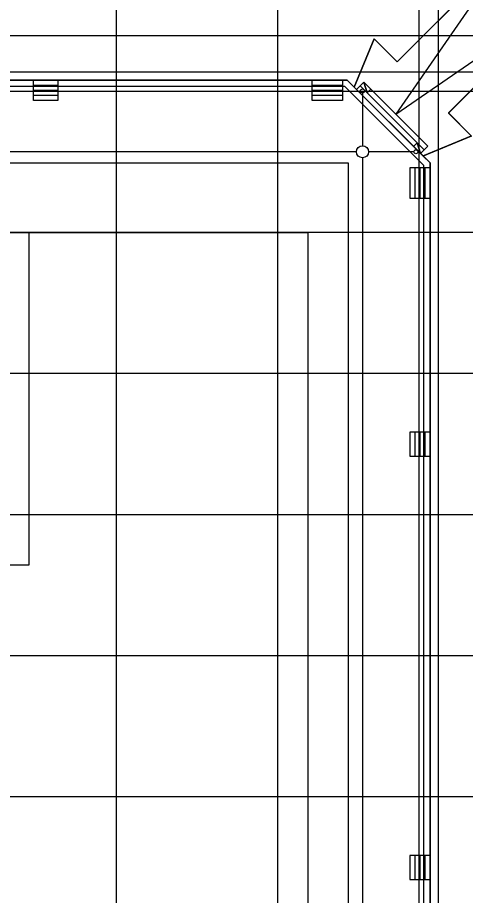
# Model space of a CAD drawing. Extents: x -264222 to -263592, y -1242345 to -1242048.
# Drawn here: x -263832.36 to -263810.16, y -1242144.77 to -1242101.22 of the extents above; entities that cross this region are included whole.
import ezdxf

# ---------------------------------------------------------------- set-up
doc = ezdxf.new("R2010")
doc.units = 0
doc.layers.add('HESCON_OSI_STAVBY_KFA', color=7, linetype='Continuous')
doc.layers.add('KFA_2D_SITUACIA_DSP', color=7, linetype='Continuous')

msp = doc.modelspace()

# ---------------------------------------------------------------- linework, layer by layer
at = {"layer": 'HESCON_OSI_STAVBY_KFA'}
for p, q in [((-263827.468, -1242083.237), (-263827.468, -1242246.707)), ((-263819.468, -1242083.237), (-263819.468, -1242246.707)), ((-263812.468, -1242083.237), (-263812.468, -1242246.707)), ((-263811.518, -1242083.237), (-263811.518, -1242246.707)), ((-263792.653, -1242102.132), (-263911.523, -1242102.132)), ((-263792.653, -1242103.932), (-263911.523, -1242103.932)), ((-263792.653, -1242104.882), (-263911.523, -1242104.882)), ((-263792.653, -1242111.882), (-263911.523, -1242111.882)), ((-263792.653, -1242118.882), (-263917.453, -1242118.882)), ((-263792.653, -1242125.882), (-263909.343, -1242125.882)), ((-263792.653, -1242132.882), (-263917.293, -1242132.882)), ((-263792.653, -1242139.882), (-263909.343, -1242139.882))]:
    msp.add_line(p, q, dxfattribs=at)
at = {"layer": 'KFA_2D_SITUACIA_DSP'}
for p, q in [((-263831.567, -1242105.332), (-263831.567, -1242104.332)), ((-263830.369, -1242104.332), (-263830.369, -1242105.332)), ((-263817.757, -1242105.332), (-263817.757, -1242104.332)), ((-263816.259, -1242104.332), (-263816.259, -1242105.332)), ((-263830.369, -1242104.582), (-263831.567, -1242104.582)), ((-263816.259, -1242104.582), (-263817.757, -1242104.582)), ((-263815.567, -1242104.787), (-263815.383, -1242104.604)), ((-263815.567, -1242104.787), (-263812.385, -1242107.97)), ((-263815.385, -1242104.605), (-263815.201, -1242104.421)), ((-263812.202, -1242107.786), (-263815.383, -1242104.604)), ((-263812.019, -1242107.603), (-263815.201, -1242104.421)), ((-263815.03, -1242104.957), (-263815.201, -1242104.421)), ((-263815.031, -1242104.959), (-263814.847, -1242104.775)), ((-263830.369, -1242104.832), (-263831.567, -1242104.832)), ((-263830.369, -1242105.082), (-263831.567, -1242105.082)), ((-263816.259, -1242104.832), (-263817.757, -1242104.832)), ((-263816.259, -1242105.082), (-263817.757, -1242105.082)), ((-263815.263, -1242104.962), (-263815.263, -1242107.577)), ((-263830.369, -1242105.332), (-263831.567, -1242105.332)), ((-263816.259, -1242105.332), (-263817.757, -1242105.332)), ((-263812.739, -1242107.616), (-263812.555, -1242107.432)), ((-263812.385, -1242107.97), (-263812.555, -1242107.432)), ((-263812.385, -1242107.97), (-263812.202, -1242107.786)), ((-263812.203, -1242107.787), (-263812.019, -1242107.603)), ((-263815.563, -1242107.877), (-263851.668, -1242107.877)), ((-263815.263, -1242108.177), (-263815.263, -1242164.087)), ((-263812.717, -1242107.877), (-263814.963, -1242107.877)), ((-263811.918, -1242108.673), (-263812.918, -1242108.673)), ((-263812.918, -1242108.673), (-263812.918, -1242110.172)), ((-263812.668, -1242108.673), (-263812.668, -1242110.172)), ((-263812.418, -1242108.673), (-263812.418, -1242110.172)), ((-263812.168, -1242108.673), (-263812.168, -1242110.172)), ((-263812.918, -1242110.172), (-263811.918, -1242110.172)), ((-263811.918, -1242121.782), (-263812.918, -1242121.782)), ((-263812.918, -1242121.782), (-263812.918, -1242122.982)), ((-263812.668, -1242121.782), (-263812.668, -1242122.982)), ((-263812.418, -1242121.782), (-263812.418, -1242122.982)), ((-263812.168, -1242121.782), (-263812.168, -1242122.982)), ((-263812.918, -1242122.982), (-263811.918, -1242122.982)), ((-263811.918, -1242142.782), (-263812.918, -1242142.782)), ((-263812.918, -1242142.782), (-263812.918, -1242143.982)), ((-263812.668, -1242142.782), (-263812.668, -1242143.982)), ((-263812.418, -1242142.782), (-263812.418, -1242143.982)), ((-263812.168, -1242142.782), (-263812.168, -1242143.982)), ((-263812.918, -1242143.982), (-263811.918, -1242143.982))]:
    msp.add_line(p, q, dxfattribs=at)
for points in [[(-263812.269, -1242108.085), (-263809.87, -1242107.09), (-263811.006, -1242105.954), (-263805.4, -1242100.352), (-263807.949, -1242097.803), (-263813.552, -1242103.408), (-263814.689, -1242102.272), (-263815.683, -1242104.672), (-263812.269, -1242108.085)], [(-263805.395, -1242100.355), (-263807.941, -1242097.809), (-263813.618, -1242106.02), (-263805.402, -1242100.365)], [(-263887.916, -1242104.332), (-263816.02, -1242104.332), (-263815.675, -1242104.677), (-263814.681, -1242102.277), (-263813.545, -1242103.413), (-263809.585, -1242099.454), (-263807.039, -1242101.999), (-263810.999, -1242105.959), (-263809.862, -1242107.096), (-263812.262, -1242108.09), (-263811.918, -1242108.434), (-263811.918, -1242220.33)]]:
    msp.add_lwpolyline(points, dxfattribs=at)
for points in [[(-263816.02, -1242224.432), (-263811.918, -1242220.33), (-263811.918, -1242108.434), (-263816.02, -1242104.332), (-263887.916, -1242104.332), (-263892.018, -1242108.434), (-263892.018, -1242147.332), (-263893.618, -1242147.332), (-263893.618, -1242162.382), (-263894.718, -1242162.382), (-263894.718, -1242166.382), (-263893.618, -1242166.382), (-263893.618, -1242181.432), (-263892.018, -1242181.432), (-263892.018, -1242220.33), (-263887.916, -1242224.432)], [(-263816.144, -1242224.132), (-263812.218, -1242220.206), (-263812.218, -1242108.558), (-263816.144, -1242104.632), (-263887.792, -1242104.632), (-263891.718, -1242108.558), (-263891.718, -1242147.632), (-263893.318, -1242147.632), (-263893.318, -1242162.682), (-263894.418, -1242162.682), (-263894.418, -1242166.082), (-263893.318, -1242166.082), (-263893.318, -1242181.132), (-263891.718, -1242181.132), (-263891.718, -1242220.206), (-263887.792, -1242224.132)], [(-263815.201, -1242104.421), (-263815.03, -1242104.957), (-263814.847, -1242104.775)], [(-263812.385, -1242107.97), (-263812.202, -1242107.786), (-263812.555, -1242107.432)], [(-263887.968, -1242108.434), (-263815.968, -1242108.434), (-263815.968, -1242220.33), (-263887.968, -1242220.33)], [(-263885.968, -1242111.882), (-263817.968, -1242111.882), (-263817.968, -1242216.882), (-263885.968, -1242216.882)], [(-263831.808, -1242128.382), (-263872.128, -1242128.382), (-263872.128, -1242111.882), (-263831.808, -1242111.882)]]:
    msp.add_lwpolyline(points, close=True, dxfattribs=at)
for centre, radius in [((-263815.263, -1242104.862), 0.1), ((-263815.263, -1242107.877), 0.3), ((-263812.617, -1242107.877), 0.1)]:
    msp.add_circle(centre, radius, dxfattribs=at)

doc.saveas('drawing.dxf')
